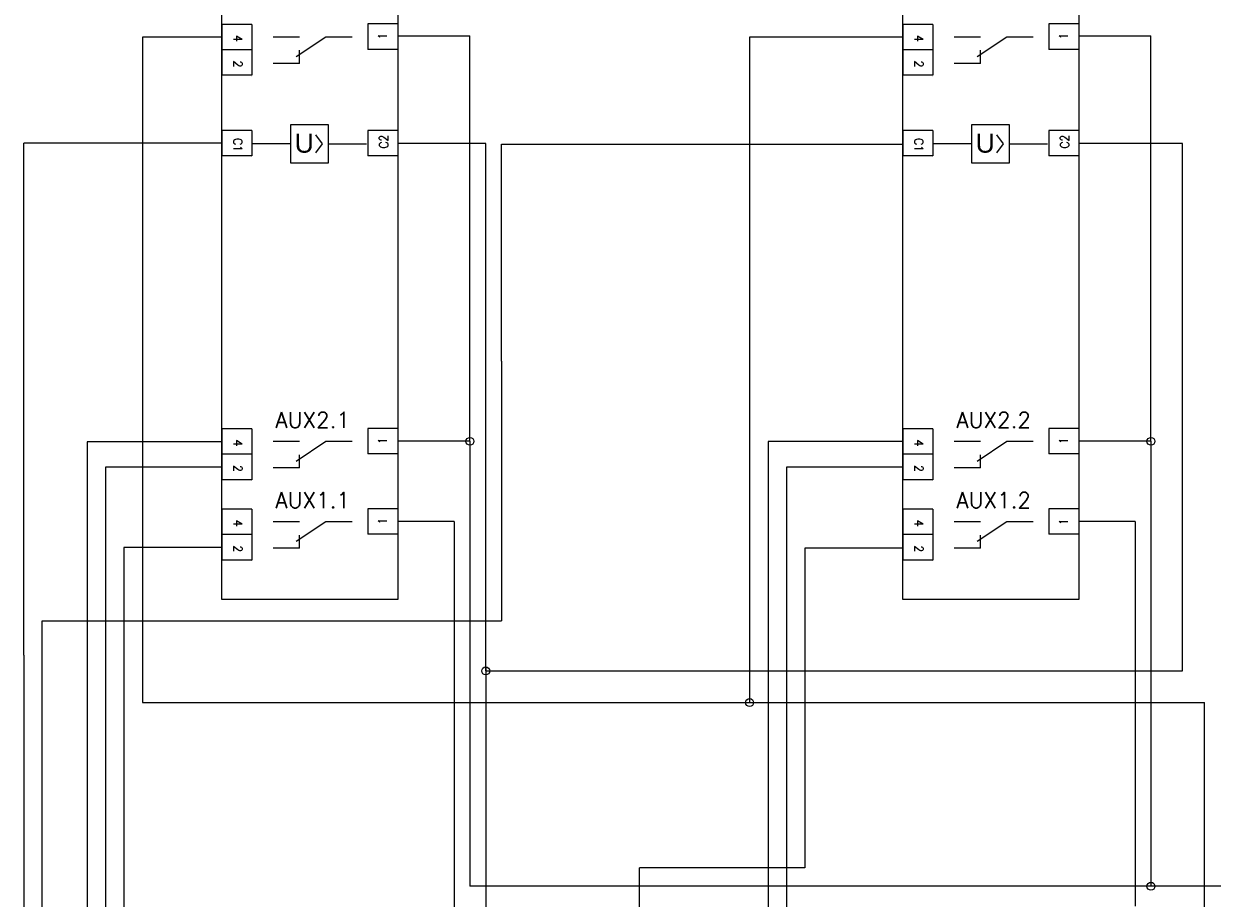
# Model space of a CAD drawing. Header units: millimetres. Extents: x 183299 to 1018155, y -286688 to 171278.
# Tile 313 of 320: x 975271 to 997819, y -203831 to -187243. Entities that reach past the tile are written whole.
import ezdxf
from ezdxf.enums import TextEntityAlignment as Align

# ---------------------------------------------------------------- set-up
doc = ezdxf.new("R2010")
doc.units = ezdxf.units.MM
doc.header["$MEASUREMENT"] = 0
for name, color, linetype, lineweight in [('2DE_OBJ_Hager', 5, 'Continuous', 25), ('2DE_TXTART', 7, 'Continuous', 9), ('2DE_TXTCAR', 7, 'Continuous', 9), ('2DE_TXTFUN', 7, 'Continuous', 9), ('2DE_TXTLNK', 171, 'Continuous', 9), ('2DE_TXTMAN', 7, 'Continuous', 9), ('2DE_TXTORD', 7, 'Continuous', 9), ('2DE_TXTOTH', 7, 'Continuous', 9), ('2DE_TXTPIN', 131, 'Continuous', 9)]:
    doc.layers.add(name, color=color, linetype=linetype, lineweight=lineweight)
doc.layers.add('CP_UCSSPEC', color=7, linetype='Continuous')
doc.layers.get('CP_UCSSPEC').off()
doc.styles.add('CP_ELATT', font='ARIAL.TTF')
doc.styles.add('CP_ELATT_IT', font='ARIAL.TTF', dxfattribs={"oblique": 15})
doc.styles.add('CP_TXT', font='ARIAL.TTF')
doc.styles.add('Hager_styl', font='SIMPLEX.SHX')

# ---------------------------------------------------------------- blocks, each defined once
blk = doc.blocks.new('cp_ucs2d')
at = {"layer": 'Defpoints'}
blk.add_line((0, 0), (0, 0), dxfattribs=at)
blk.add_point((0, 0), dxfattribs=at)
blk = doc.blocks.new('cpelh_n07_A4_05_00B1')
for p, q in [((-2.5, 0), (-7.5, 0)), ((0.78, 1.18), (1.69, 0)), ((1.69, 0), (0.78, -1.18))]:
    blk.add_line(p, q)
at = {"linetype": 'Continuous'}
blk.add_line((2.5, 0), (7.5, 0), dxfattribs=at)
blk.add_lwpolyline([(-2.5, 2.5), (-2.5, -2.5), (2.5, -2.5), (2.5, 2.5)], close=True)
at = {"layer": 'CP_UCSSPEC', "xscale": 0.1, "yscale": 0.1, "zscale": 0.1, "rotation": 180}
blk.add_blockref('cp_ucs2d', (-7.5, 0), dxfattribs=at)
at = {"layer": 'CP_UCSSPEC', "xscale": 0.1, "yscale": 0.1, "zscale": 0.1}
blk.add_blockref('cp_ucs2d', (7.5, 0), dxfattribs=at)
at = {"style": 'CP_TXT', "text_generation_flag": 2}
blk.add_text('U', height=2.5, dxfattribs=at).set_placement((0.57, -1.18))
at = {"linetype": 'ByBlock', "style": 'CP_ELATT_IT', "flags": 9}
for tag in ['VOLTAGE', 'IP', 'CURRENT', 'EL-STATUS', 'POWER', 'PRODUCT-TYPE', 'NUMBER', 'GROUP', 'NAME']:
    blk.add_attdef(tag, (1, -1), '', height=0.1, dxfattribs=at)
at = {"layer": '2DE_TXTART', "linetype": 'ByBlock', "style": 'CP_ELATT_IT', "flags": 9}
blk.add_attdef('ARTICLE', (1, -1), '', height=0.1, dxfattribs=at)
at = {"layer": '2DE_TXTCAR', "linetype": 'ByBlock', "style": 'CP_ELATT_IT', "flags": 9}
blk.add_attdef('CHARACTER', (1, -1), '', height=0.1, dxfattribs=at)
at = {"layer": '2DE_TXTFUN', "linetype": 'ByBlock', "style": 'CP_ELATT_IT', "flags": 9}
blk.add_attdef('FUNCTION', (1, -1), '', height=0.1, dxfattribs=at)
at = {"layer": '2DE_TXTLNK', "linetype": 'ByBlock', "style": 'CP_ELATT_IT', "flags": 9}
blk.add_attdef('LINK', (1, -1), '', height=0.1, dxfattribs=at)
at = {"layer": '2DE_TXTMAN', "linetype": 'ByBlock', "style": 'CP_ELATT_IT', "flags": 9}
blk.add_attdef('PRODUCER', (1, -1), '', height=0.1, dxfattribs=at)
at = {"layer": '2DE_TXTORD', "linetype": 'ByBlock', "style": 'CP_ELATT_IT', "flags": 9}
blk.add_attdef('ORDER-NO', (1, -1), '', height=0.1, dxfattribs=at)
at = {"layer": '2DE_TXTOTH', "linetype": 'ByBlock', "style": 'CP_ELATT_IT', "flags": 9}
blk.add_attdef('OTHER', (1, -1), '', height=0.1, dxfattribs=at)
at = {"layer": '2DE_TXTPIN', "linetype": 'ByBlock', "style": 'CP_ELATT', "width": 0.8, "flags": 8}
blk.add_attdef('CP1', text='', height=1.8, dxfattribs=at).set_placement((-6, 0.8), align=Align.RIGHT)
blk.add_attdef('CP2', (6, 0.8), '', height=1.8, dxfattribs=at)

msp = doc.modelspace()

# ---------------------------------------------------------------- linework, layer by layer
for p, q in [((979596.48832, -187253.75347), (979027.9349, -187253.75347)), ((979596.48832, -187253.75347), (979027.9349, -187253.75347)), ((979596.48832, -187253.75347), (979027.9349, -187253.75347)), ((979027.9349, -187253.75347), (979027.9349, -187736.61637)), ((979596.48832, -187253.75347), (979596.48832, -187736.61637)), ((982367.52836, -187245.4916), (981798.97494, -187245.4916)), ((982367.52836, -187245.4916), (981798.97494, -187245.4916)), ((982367.52836, -187245.4916), (981798.97494, -187245.4916)), ((981798.97494, -187245.4916), (981798.97494, -187728.3545)), ((982367.52836, -187245.4916), (982367.52836, -187728.3545)), ((992516.62731, -187253.75347), (991948.07389, -187253.75347)), ((992516.62731, -187253.75347), (991948.07389, -187253.75347)), ((992516.62731, -187253.75347), (991948.07389, -187253.75347)), ((991948.07389, -187253.75347), (991948.07389, -187736.61637)), ((992516.62731, -187253.75347), (992516.62731, -187736.61637)), ((995287.66735, -187245.4916), (994719.11393, -187245.4916)), ((995287.66735, -187245.4916), (994719.11393, -187245.4916)), ((995287.66735, -187245.4916), (994719.11393, -187245.4916)), ((994719.11393, -187245.4916), (994719.11393, -187728.3545)), ((995287.66735, -187245.4916), (995287.66735, -187728.3545)), ((979027.9349, -187495.93136), (977520.95478, -187495.93136)), ((977520.95478, -187495.93136), (977520.95478, -200119.25381)), ((980501.34754, -187495.93136), (980001.34754, -187495.93136)), ((981001.34754, -187495.93136), (980438.84754, -187870.93136)), ((981501.34754, -187495.93136), (981001.34754, -187495.93136)), ((982367.52836, -187473.30238), (983735.7715, -187473.30238)), ((983735.7715, -195163.31039), (983735.7715, -187473.30238)), ((991948.07389, -187495.93136), (989041.09378, -187495.93136)), ((989041.09378, -187495.93136), (989041.09378, -200119.25381)), ((993421.48653, -187495.93136), (992921.48653, -187495.93136)), ((993921.48653, -187495.93136), (993358.98653, -187870.93136)), ((994421.48653, -187495.93136), (993921.48653, -187495.93136)), ((995287.66735, -187473.30238), (996655.91049, -187473.30238)), ((996655.91049, -195163.31039), (996655.91049, -187473.30238)), ((979596.48832, -187736.61637), (979027.9349, -187736.61637)), ((979596.48832, -187736.61637), (979027.9349, -187736.61637)), ((979596.48832, -187736.61637), (979027.9349, -187736.61637)), ((979596.48832, -187736.61637), (979027.9349, -187736.61637)), ((979027.9349, -187736.61637), (979027.9349, -188219.47927)), ((979596.48832, -187736.61637), (979596.48832, -188219.47927)), ((980501.34753, -187995.93136), (980501.34753, -187745.93137)), ((982367.52836, -187728.3545), (981798.97494, -187728.3545)), ((982367.52836, -187728.3545), (981798.97494, -187728.3545)), ((982367.52836, -187728.3545), (981798.97494, -187728.3545)), ((982367.52836, -187728.3545), (981798.97494, -187728.3545)), ((992516.62731, -187736.61637), (991948.07389, -187736.61637)), ((992516.62731, -187736.61637), (991948.07389, -187736.61637)), ((992516.62731, -187736.61637), (991948.07389, -187736.61637)), ((992516.62731, -187736.61637), (991948.07389, -187736.61637)), ((991948.07389, -187736.61637), (991948.07389, -188219.47927)), ((992516.62731, -187736.61637), (992516.62731, -188219.47927)), ((993421.48653, -187995.93136), (993421.48653, -187745.93137)), ((995287.66735, -187728.3545), (994719.11393, -187728.3545)), ((995287.66735, -187728.3545), (994719.11393, -187728.3545)), ((995287.66735, -187728.3545), (994719.11393, -187728.3545)), ((995287.66735, -187728.3545), (994719.11393, -187728.3545)), ((980501.34753, -187995.93136), (980001.34754, -187995.93136)), ((993421.48653, -187995.93136), (992921.48653, -187995.93136)), ((979596.48832, -188219.47927), (979027.9349, -188219.47927)), ((992516.62731, -188219.47927), (991948.07389, -188219.47927)), ((979596.48832, -189267.67889), (979027.9349, -189267.67889)), ((979596.48832, -189267.67889), (979027.9349, -189267.67889)), ((979596.48832, -189267.67889), (979027.9349, -189267.67889)), ((979027.9349, -189267.67889), (979027.9349, -189750.54179)), ((979596.48832, -189267.67889), (979596.48832, -189750.54179)), ((982367.52836, -189267.67889), (981798.97494, -189267.67889)), ((982367.52836, -189267.67889), (981798.97494, -189267.67889)), ((982367.52836, -189267.67889), (981798.97494, -189267.67889)), ((981798.97494, -189267.67889), (981798.97494, -189750.54179)), ((982367.52836, -189267.67889), (982367.52836, -189750.54179)), ((992516.62731, -189267.67889), (991948.07389, -189267.67889)), ((992516.62731, -189267.67889), (991948.07389, -189267.67889)), ((992516.62731, -189267.67889), (991948.07389, -189267.67889)), ((991948.07389, -189267.67889), (991948.07389, -189750.54179)), ((992516.62731, -189267.67889), (992516.62731, -189750.54179)), ((995287.66735, -189267.67889), (994719.11393, -189267.67889)), ((995287.66735, -189267.67889), (994719.11393, -189267.67889)), ((995287.66735, -189267.67889), (994719.11393, -189267.67889)), ((994719.11393, -189267.67889), (994719.11393, -189750.54179)), ((995287.66735, -189267.67889), (995287.66735, -189750.54179)), ((979596.48832, -189750.54179), (979027.9349, -189750.54179)), ((979596.48832, -189750.54179), (979027.9349, -189750.54179)), ((979596.48832, -189750.54179), (979027.9349, -189750.54179)), ((979596.48832, -189750.54179), (979027.9349, -189750.54179)), ((982367.52836, -189750.54179), (981798.97494, -189750.54179)), ((982367.52836, -189750.54179), (981798.97494, -189750.54179)), ((982367.52836, -189750.54179), (981798.97494, -189750.54179)), ((982367.52836, -189750.54179), (981798.97494, -189750.54179)), ((992516.62731, -189750.54179), (991948.07389, -189750.54179)), ((992516.62731, -189750.54179), (991948.07389, -189750.54179)), ((992516.62731, -189750.54179), (991948.07389, -189750.54179)), ((992516.62731, -189750.54179), (991948.07389, -189750.54179)), ((995287.66735, -189750.54179), (994719.11393, -189750.54179)), ((995287.66735, -189750.54179), (994719.11393, -189750.54179)), ((995287.66735, -189750.54179), (994719.11393, -189750.54179)), ((995287.66735, -189750.54179), (994719.11393, -189750.54179)), ((979596.48832, -194927.29125), (979027.9349, -194927.29125)), ((979596.48832, -194927.29125), (979027.9349, -194927.29125)), ((979596.48832, -194927.29125), (979027.9349, -194927.29125)), ((979027.9349, -194927.29125), (979027.9349, -195410.15415)), ((979596.48832, -194927.29125), (979596.48832, -195410.15415)), ((982367.52836, -194919.02938), (981798.97494, -194919.02938)), ((982367.52836, -194919.02938), (981798.97494, -194919.02938)), ((982367.52836, -194919.02938), (981798.97494, -194919.02938)), ((981798.97494, -194919.02938), (981798.97494, -195401.89228)), ((982367.52836, -194919.02938), (982367.52836, -195401.89228)), ((992516.62731, -194927.29125), (991948.07389, -194927.29125)), ((992516.62731, -194927.29125), (991948.07389, -194927.29125)), ((992516.62731, -194927.29125), (991948.07389, -194927.29125)), ((991948.07389, -194927.29125), (991948.07389, -195410.15415)), ((992516.62731, -194927.29125), (992516.62731, -195410.15415)), ((995287.66735, -194919.02938), (994719.11393, -194919.02938)), ((995287.66735, -194919.02938), (994719.11393, -194919.02938)), ((995287.66735, -194919.02938), (994719.11393, -194919.02938)), ((994719.11393, -194919.02938), (994719.11393, -195401.89228)), ((995287.66735, -194919.02938), (995287.66735, -195401.89228)), ((979027.9349, -195171.57226), (976470.95478, -195171.57226)), ((976470.95478, -195171.57226), (976470.95478, -205404.63135)), ((980501.34754, -195169.46914), (980001.34754, -195169.46914)), ((981001.34754, -195169.46914), (980438.84754, -195544.46914)), ((981501.34754, -195169.46914), (981001.34754, -195169.46914)), ((983735.7715, -195163.31039), (982367.52836, -195163.31039)), ((983735.7715, -195163.31039), (983735.7715, -203604.63135)), ((991948.07389, -195169.46914), (989391.09378, -195169.46914)), ((989391.09378, -195169.46914), (989391.09378, -205052.52823)), ((993421.48653, -195169.46914), (992921.48653, -195169.46914)), ((993921.48653, -195169.46914), (993358.98653, -195544.46914)), ((994421.48653, -195169.46914), (993921.48653, -195169.46914)), ((996655.91049, -195163.31039), (995287.66735, -195163.31039)), ((996655.91049, -195163.31039), (996655.91049, -203604.63135)), ((979596.48832, -195410.15415), (979027.9349, -195410.15415)), ((979596.48832, -195410.15415), (979027.9349, -195410.15415)), ((979596.48832, -195410.15415), (979027.9349, -195410.15415)), ((979596.48832, -195410.15415), (979027.9349, -195410.15415)), ((979027.9349, -195410.15415), (979027.9349, -195893.01705)), ((979596.48832, -195410.15415), (979596.48832, -195893.01705)), ((980501.34753, -195669.46914), (980501.34753, -195419.46914)), ((982367.52836, -195401.89228), (981798.97494, -195401.89228)), ((982367.52836, -195401.89228), (981798.97494, -195401.89228)), ((982367.52836, -195401.89228), (981798.97494, -195401.89228)), ((982367.52836, -195401.89228), (981798.97494, -195401.89228)), ((992516.62731, -195410.15415), (991948.07389, -195410.15415)), ((992516.62731, -195410.15415), (991948.07389, -195410.15415)), ((992516.62731, -195410.15415), (991948.07389, -195410.15415)), ((992516.62731, -195410.15415), (991948.07389, -195410.15415)), ((991948.07389, -195410.15415), (991948.07389, -195893.01705)), ((992516.62731, -195410.15415), (992516.62731, -195893.01705)), ((993421.48653, -195669.46914), (993421.48653, -195419.46914)), ((995287.66735, -195401.89228), (994719.11393, -195401.89228)), ((995287.66735, -195401.89228), (994719.11393, -195401.89228)), ((995287.66735, -195401.89228), (994719.11393, -195401.89228)), ((995287.66735, -195401.89228), (994719.11393, -195401.89228)), ((979027.9349, -195654.43516), (976820.95478, -195654.43516)), ((976820.95478, -195654.43516), (976820.95478, -204704.63135)), ((980501.34753, -195669.46914), (980001.34754, -195669.46914)), ((991948.07389, -195652.33204), (989741.09378, -195652.33204)), ((989741.09378, -195652.33204), (989741.09378, -204352.67135)), ((993421.48653, -195669.46914), (992921.48653, -195669.46914)), ((979596.48832, -195893.01705), (979027.9349, -195893.01705)), ((992516.62731, -195893.01705), (991948.07389, -195893.01705)), ((979596.48832, -196449.47854), (979027.9349, -196449.47854)), ((979596.48832, -196449.47854), (979027.9349, -196449.47854)), ((979596.48832, -196449.47854), (979027.9349, -196449.47854)), ((979027.9349, -196449.47854), (979027.9349, -196932.34144)), ((979596.48832, -196449.47854), (979596.48832, -196932.34144)), ((982367.52836, -196441.21667), (981798.97494, -196441.21667)), ((982367.52836, -196441.21667), (981798.97494, -196441.21667)), ((982367.52836, -196441.21667), (981798.97494, -196441.21667)), ((981798.97494, -196441.21667), (981798.97494, -196924.07957)), ((982367.52836, -196441.21667), (982367.52836, -196924.07957)), ((992516.62731, -196449.47854), (991948.07389, -196449.47854)), ((992516.62731, -196449.47854), (991948.07389, -196449.47854)), ((992516.62731, -196449.47854), (991948.07389, -196449.47854)), ((991948.07389, -196449.47854), (991948.07389, -196932.34144)), ((992516.62731, -196449.47854), (992516.62731, -196932.34144)), ((995287.66735, -196441.21667), (994719.11393, -196441.21667)), ((995287.66735, -196441.21667), (994719.11393, -196441.21667)), ((995287.66735, -196441.21667), (994719.11393, -196441.21667)), ((994719.11393, -196441.21667), (994719.11393, -196924.07957)), ((995287.66735, -196441.21667), (995287.66735, -196924.07957)), ((980501.34754, -196691.65643), (980001.34754, -196691.65643)), ((981001.34754, -196691.65643), (980438.84754, -197066.65643)), ((981501.34754, -196691.65643), (981001.34754, -196691.65643)), ((993421.48653, -196691.65643), (992921.48653, -196691.65643)), ((993921.48653, -196691.65643), (993358.98653, -197066.65643)), ((994421.48653, -196691.65643), (993921.48653, -196691.65643)), ((979596.48832, -196932.34144), (979027.9349, -196932.34144)), ((979596.48832, -196932.34144), (979027.9349, -196932.34144)), ((979596.48832, -196932.34144), (979027.9349, -196932.34144)), ((979596.48832, -196932.34144), (979027.9349, -196932.34144)), ((979027.9349, -196932.34144), (979027.9349, -197415.20434)), ((979596.48832, -196932.34144), (979596.48832, -197415.20434)), ((980501.34753, -197191.65643), (980501.34753, -196941.65643)), ((982367.52836, -196924.07957), (981798.97494, -196924.07957)), ((982367.52836, -196924.07957), (981798.97494, -196924.07957)), ((982367.52836, -196924.07957), (981798.97494, -196924.07957)), ((982367.52836, -196924.07957), (981798.97494, -196924.07957)), ((992516.62731, -196932.34144), (991948.07389, -196932.34144)), ((992516.62731, -196932.34144), (991948.07389, -196932.34144)), ((992516.62731, -196932.34144), (991948.07389, -196932.34144)), ((992516.62731, -196932.34144), (991948.07389, -196932.34144)), ((991948.07389, -196932.34144), (991948.07389, -197415.20434)), ((992516.62731, -196932.34144), (992516.62731, -197415.20434)), ((993421.48653, -197191.65643), (993421.48653, -196941.65643)), ((995287.66735, -196924.07957), (994719.11393, -196924.07957)), ((995287.66735, -196924.07957), (994719.11393, -196924.07957)), ((995287.66735, -196924.07957), (994719.11393, -196924.07957)), ((995287.66735, -196924.07957), (994719.11393, -196924.07957)), ((980501.34753, -197191.65643), (980001.34754, -197191.65643)), ((993421.48653, -197191.65643), (992921.48653, -197191.65643)), ((979596.48832, -197415.20434), (979027.9349, -197415.20434)), ((992516.62731, -197415.20434), (991948.07389, -197415.20434)), ((977520.95478, -200119.25381), (997672.41763, -200119.25381)), ((997672.41763, -206104.63135), (997672.41763, -200119.25381)), ((990091.09378, -203254.63135), (990091.09378, -203254.63135)), ((998039.68717, -203604.63135), (983735.7715, -203604.63135))]:
    msp.add_line(p, q)
at = {"color": 1}
for p, q in [((979027.9349, -189509.85678), (975270.95478, -189509.85678)), ((975270.95478, -199219.25381), (975270.95478, -189509.85678)), ((984335.7715, -193641.1231), (984335.7715, -189528.76046)), ((984335.7715, -189528.76046), (991948.07389, -189528.76046)), ((984335.7715, -193641.1231), (984335.7715, -198569.25381)), ((975620.95478, -205754.63135), (975620.95478, -198569.25381)), ((975620.95478, -198569.25381), (984335.7715, -198569.25381)), ((975270.95478, -199219.25381), (975270.95478, -206104.63135))]:
    msp.add_line(p, q, dxfattribs=at)
at = {"color": 5}
for p, q in [((984035.7715, -189511.95991), (982367.52836, -189511.95991)), ((984035.7715, -199519.25381), (984035.7715, -189511.95991)), ((997255.91049, -189511.95991), (995287.66735, -189511.95991)), ((997255.91049, -199519.25381), (997255.91049, -189511.95991)), ((984035.7715, -199444.36301), (984035.7715, -209919.08547)), ((984035.7715, -199519.25381), (997255.91049, -199519.25381))]:
    msp.add_line(p, q, dxfattribs=at)
at = {"color": 104}
for p, q in [((983435.7715, -196685.49768), (982367.52836, -196685.49768)), ((983435.7715, -196685.49768), (983435.7715, -204352.67135)), ((996355.91049, -196685.49768), (995287.66735, -196685.49768)), ((996355.91049, -196685.49768), (996355.91049, -203982.52823)), ((979027.9349, -197176.62245), (977170.95478, -197176.62245)), ((977170.95478, -197176.62245), (977170.95478, -205052.52823)), ((990091.09378, -197191.65643), (990091.09378, -203254.63135)), ((991948.07389, -197191.65643), (990091.09378, -197191.65643)), ((990091.09378, -203254.63135), (986955.78468, -203254.63135)), ((986955.78468, -211015.66305), (986955.78468, -203254.63135))]:
    msp.add_line(p, q, dxfattribs=at)
for points in [[(979027.9349, -181289.93513), (982367.52836, -181289.93513), (982367.52836, -198161.92127), (979027.9349, -198161.92127)], [(991948.07389, -181289.93513), (995287.66735, -181289.93513), (995287.66735, -198161.92127), (991948.07389, -198161.92127)]]:
    msp.add_lwpolyline(points, close=True)
for centre in [(983735.7715, -195163.31039), (996655.91049, -195163.31039), (989041.09378, -200119.25381), (996655.91049, -203604.63135)]:
    msp.add_circle(centre, 74.8908)
at = {"color": 5}
msp.add_circle((984035.7715, -199519.25381), 74.8908, dxfattribs=at)

# ---------------------------------------------------------------- block references
at = {"layer": '2DE_OBJ_Hager', "xscale": 144, "yscale": 144, "zscale": 144}
for p in [(980691.05968, -189518.11865), (993611.19867, -189518.11865)]:
    msp.add_blockref('cpelh_n07_A4_05_00B1', p, dxfattribs=at)
at = {"layer": 'CP_UCSSPEC', "xscale": 10, "yscale": 10, "zscale": 10}
for p, rotation in [((979596.48832, -187253.75347), 180), ((981794.62073, -187245.4916), 360), ((982367.52836, -187245.4916), 180), ((992516.62731, -187253.75347), 180), ((994714.75972, -187245.4916), 360), ((995287.66735, -187245.4916), 180), ((980001.34754, -187495.93136), 180), ((981794.62073, -187495.93136), 360), ((992921.48653, -187495.93136), 180), ((994714.75972, -187495.93136), 360), ((979596.48832, -187736.61637), 180), ((979596.48832, -187753.75347), 180), ((982367.52836, -187728.3545), 180), ((982367.52836, -187745.4916), 180), ((992516.62731, -187736.61637), 180), ((992516.62731, -187753.75347), 180), ((995287.66735, -187728.3545), 180), ((995287.66735, -187745.4916), 180), ((980001.34754, -187995.93136), 180), ((992921.48653, -187995.93136), 180), ((979596.48832, -188236.61637), 180), ((992516.62731, -188236.61637), 180), ((979023.58069, -189267.67889), 360), ((979596.48832, -189267.67889), 180), ((981794.62073, -189267.67889), 360), ((982367.52836, -189267.67889), 180), ((991943.71968, -189267.67889), 360), ((992516.62731, -189267.67889), 180), ((994714.75972, -189267.67889), 360), ((995287.66735, -189267.67889), 180), ((979023.58069, -189518.11865), 360), ((981794.62073, -189518.11865), 360), ((991943.71968, -189518.11865), 360), ((994714.75972, -189518.11865), 360), ((979596.48832, -189750.54179), 180), ((979596.48832, -189767.67889), 180), ((982367.52836, -189750.54179), 180), ((982367.52836, -189767.67889), 180), ((992516.62731, -189750.54179), 180), ((992516.62731, -189767.67889), 180), ((995287.66735, -189750.54179), 180), ((995287.66735, -189767.67889), 180), ((979596.48832, -194927.29125), 180), ((981794.62073, -194919.02938), 360), ((982367.52836, -194919.02938), 180), ((992516.62731, -194927.29125), 180), ((994714.75972, -194919.02938), 360), ((995287.66735, -194919.02938), 180), ((992921.48653, -195169.46914), 180), ((979596.48832, -195410.15415), 180), ((979596.48832, -195427.29125), 180), ((982367.52836, -195401.89228), 180), ((982367.52836, -195419.02938), 180), ((992516.62731, -195410.15415), 180), ((992516.62731, -195427.29125), 180), ((995287.66735, -195401.89228), 180), ((995287.66735, -195419.02938), 180), ((992921.48653, -195669.46914), 180), ((979596.48832, -195910.15415), 180), ((992516.62731, -195910.15415), 180), ((979596.48832, -196449.47854), 180), ((981794.62073, -196441.21667), 360), ((982367.52836, -196441.21667), 180), ((992516.62731, -196449.47854), 180), ((994714.75972, -196441.21667), 360), ((995287.66735, -196441.21667), 180), ((980001.34754, -196691.65643), 180), ((981794.62073, -196691.65643), 360), ((992921.48653, -196691.65643), 180), ((994714.75972, -196691.65643), 360), ((979596.48832, -196932.34144), 180), ((979596.48832, -196949.47854), 180), ((982367.52836, -196924.07957), 180), ((982367.52836, -196941.21667), 180), ((992516.62731, -196932.34144), 180), ((992516.62731, -196949.47854), 180), ((995287.66735, -196924.07957), 180), ((995287.66735, -196941.21667), 180), ((980001.34754, -197191.65643), 180), ((992921.48653, -197191.65643), 180), ((979596.48832, -197432.34144), 180), ((992516.62731, -197432.34144), 180)]:
    msp.add_blockref('cp_ucs2d', p, dxfattribs=dict(at, rotation=rotation))

# ---------------------------------------------------------------- texts
at = {"style": 'Hager_styl', "width": 0.9}
for s, height, rotation, p in [('4', 167.38213, 270, (979250.08963, -187458.13523)), ('1', 167.38213, 90, (982161.71286, -187544.26801)), ('4', 167.38213, 270, (992170.22862, -187458.13523)), ('1', 167.38213, 90, (995081.85186, -187544.26801)), ('2', 167.38213, 270, (979250.08963, -187940.99813)), ('2', 167.38213, 270, (992170.22862, -187940.99813)), ('C2', 167.382128, 90, (982183.11208, -189611.23119)), ('C2', 167.382128, 90, (995103.25108, -189611.23119)), ('C1', 167.382128, 270, (979250.08963, -189409.15449)), ('C1', 167.382128, 270, (992170.22862, -189409.15449)), ('4', 167.38213, 270, (979250.08963, -195131.67301)), ('1', 167.38213, 90, (982161.71286, -195217.80579)), ('4', 167.38213, 270, (992170.22862, -195131.67301)), ('1', 167.38213, 90, (995081.85186, -195217.80579)), ('2', 167.38213, 270, (979250.08963, -195614.53591)), ('2', 167.38213, 270, (992170.22862, -195614.53591)), ('4', 167.38213, 270, (979250.08963, -196653.8603)), ('1', 167.38213, 90, (982161.71286, -196739.99308)), ('4', 167.38213, 270, (992170.22862, -196653.8603)), ('1', 167.38213, 90, (995081.85186, -196757.13018)), ('2', 167.38213, 270, (979250.08963, -197136.7232)), ('2', 167.38213, 270, (992170.22862, -197136.7232))]:
    msp.add_text(s, height=height, rotation=rotation, dxfattribs=at).set_placement(p)
at = {"style": 'Hager_styl'}
for s, p in [('AUX2.1', (980046.56415, -194907.81289)), ('AUX2.2', (992966.70314, -194907.81289)), ('AUX1.1', (980046.56415, -196430.00018)), ('AUX1.2', (992966.70314, -196430.00018))]:
    msp.add_text(s, height=300, dxfattribs=at).set_placement(p)

doc.saveas('drawing.dxf')
